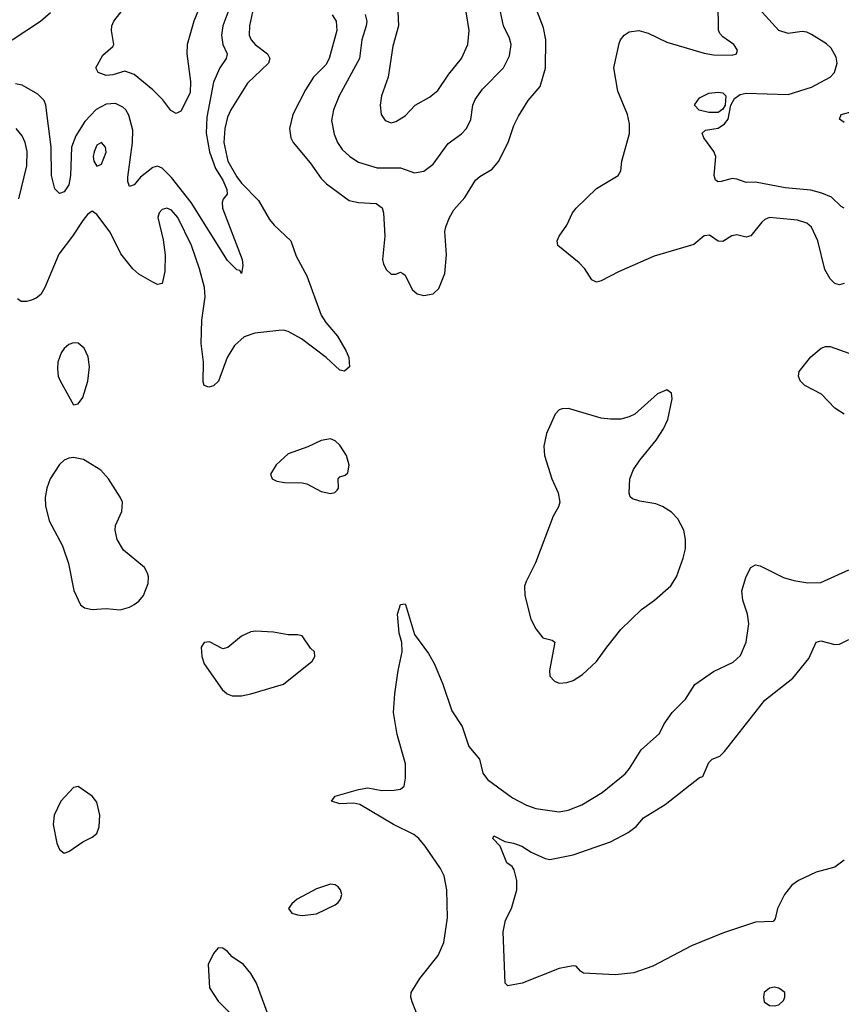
# Model space of a CAD drawing. Header units: inches. Extents: x 884549 to 1028252, y 526810 to 653624.
# Tile 431 of 656: x 930960 to 934478, y 611140 to 615357. Entities that reach past the tile are written whole.
import ezdxf

# ---------------------------------------------------------------- set-up
doc = ezdxf.new("R2010")
doc.units = ezdxf.units.IN
doc.header["$MEASUREMENT"] = 0
doc.layers.add('A9631', color=7, linetype='Continuous')

msp = doc.modelspace()

# ---------------------------------------------------------------- linework, layer by layer
at = {"layer": 'A9631', "color": 5}
for points, elevation in [([(931753.6, 615470), (931705.8, 615350), (931677.3, 615250), (931675.8, 615210), (931691.8, 615091.8), (931690, 615042.9), (931650, 614965.1), (931630, 614955.4), (931607.4, 614967.4), (931573, 615013), (931530, 615056.9), (931450, 615122), (931410, 615136.2), (931359.4, 615120.6), (931330, 615118.2), (931296, 615130), (931286, 615150), (931315.4, 615204.6), (931358.9, 615241.1), (931362.7, 615250), (931353.5, 615310), (931354.8, 615330), (931363.5, 615350), (931435.3, 615444.7)], 2140), ([(932297.8, 615377.8), (932314.3, 615350), (932317.9, 615310), (932285.1, 615190), (932270, 615163.2), (932217.3, 615110), (932183.7, 615056.3), (932128.7, 614950), (932114.7, 614890), (932120.2, 614850), (932131.2, 614830), (932203, 614743), (932250, 614675.8), (932273.1, 614653.1), (932370, 614582.3), (932410, 614573.2), (932486.8, 614570), (932511.3, 614551.3), (932517.7, 614530), (932523.2, 614430), (932513.2, 614330), (932517.2, 614310), (932530, 614286), (932550, 614266.5), (932570, 614267), (932590, 614274.9), (932600.5, 614270), (932610, 614262.4), (932640.6, 614200.6), (932662.3, 614182.3), (932690, 614175.6), (932730, 614182.6), (932754.2, 614205.8), (932780.3, 614270), (932787.9, 614350), (932780.8, 614450), (932783.9, 614470), (932799.8, 614510), (932818, 614542), (932865.5, 614594.5), (932911.3, 614668.7), (932930, 614685.3), (932983, 614717), (933010.5, 614749.5), (933051.6, 614830), (933076, 614904), (933095.9, 614944.1), (933136.4, 615010), (933188.4, 615070), (933211.3, 615148.7), (933212.5, 615270), (933202.3, 615322.3), (933157.8, 615437.8)], 2220), ([(934490, 614227.3), (934470, 614220.4), (934450, 614227.4), (934430, 614247.1), (934406.3, 614286.3), (934377.1, 614410), (934350, 614468.5), (934330, 614485.8), (934290, 614498.2), (934170, 614508.8), (934150, 614500.9), (934136.9, 614490), (934090, 614431.1), (934070, 614425.6), (934030, 614435), (934009.5, 614430.5), (933970, 614406.6), (933950, 614408.4), (933913.7, 614433.7), (933890, 614430.8), (933845.8, 614394.2), (933676.4, 614343.6), (933523.8, 614276.2), (933450, 614237.6), (933430, 614232), (933410, 614242), (933378.9, 614290), (933355.6, 614315.6), (933263.7, 614390), (933260.9, 614410), (933269.5, 614430), (933303.1, 614476.9), (933327.3, 614530), (933341.7, 614550), (933430, 614633.8), (933522.9, 614690), (933533.3, 614710), (933538.5, 614750), (933570.5, 614869.5), (933571.2, 614910), (933561.6, 614950), (933520.6, 615050), (933504.2, 615150), (933526.1, 615253.9), (933531.8, 615270), (933547.4, 615290), (933570, 615304.7), (933610, 615310.2), (933650, 615298.5), (933730, 615260.6), (933890, 615213.8), (933930, 615206.5), (934010, 615204.4), (934029.4, 615210.6), (934033.8, 615226.2), (934018, 615250), (933970, 615282.9), (933957.7, 615297.7), (933952.4, 615312.4), (933950.6, 615430)], 2180), ([(930928.2, 615270), (931049.6, 615350), (931092.5, 615387.5)], 2160), ([(931859.1, 615410), (931829.1, 615330), (931823.4, 615290), (931830.1, 615250.1), (931848.2, 615210), (931844.5, 615190), (931817.5, 615150), (931790, 615088.4), (931760.5, 614939.5), (931758.7, 614870), (931771.9, 614790), (931798.7, 614718.7), (931830.1, 614670), (931846.3, 614630), (931847.7, 614610), (931831.7, 614588.3), (931827, 614573), (931828.3, 614550), (931911.8, 614330), (931915.8, 614304.2), (931910, 614269.2), (931902, 614282), (931890, 614285.2), (931850, 614326), (931693.6, 614573.6), (931610, 614680.6), (931570, 614720.8), (931550, 614728.6), (931530, 614723.9), (931477.6, 614682.4), (931450, 614649.6), (931430, 614642.7), (931423, 614663), (931422.5, 614682.5), (931443.1, 614830), (931444, 614884), (931427, 614947), (931414.3, 614970), (931402, 614982), (931370, 614997.2), (931330, 614994.5), (931287.8, 614972.2), (931239.4, 614920.6), (931200.4, 614859.6), (931182, 614810), (931177.3, 614690), (931170, 614649.6), (931150, 614619.5), (931130, 614612.3), (931110, 614632.7), (931095.9, 614690), (931094.6, 614810), (931072.4, 614990), (931065, 615010), (931037.2, 615037.2), (930970, 615076.3), (930941.4, 615081.4)], 2160), ([(931960.3, 615410), (931943.3, 615330), (931942.8, 615290), (931951.5, 615270), (931968.7, 615250), (932021.2, 615210), (932031.6, 615190), (932025.1, 615170), (931935.2, 615084.8), (931863.9, 614970), (931850, 614939.7), (931837.8, 614890), (931833.3, 614830), (931851.5, 614750), (931890, 614683.2), (931910, 614656.1), (931982.6, 614582.6), (932030, 614501.4), (932050, 614476.8), (932120.6, 614410), (932143.8, 614343.8), (932190, 614259.1), (932250.8, 614090.8), (932270, 614060.3), (932320.6, 614000.6), (932357.3, 613937.3), (932369.2, 613910), (932371.5, 613870), (932350, 613851.5), (932330, 613856.3), (932272.8, 613910), (932166.5, 613990), (932110, 614021.6), (932090, 614026.8), (932070, 614025.9), (931966.2, 614013.8), (931921, 613999), (931879.3, 613960.7), (931847.6, 613910), (931811, 613809), (931790, 613788.2), (931770, 613782.4), (931750, 613789.3), (931746.2, 613806.2), (931747, 613890), (931736.8, 613970), (931739.4, 614070), (931753.9, 614170), (931751.1, 614210), (931730, 614289.6), (931695.7, 614390), (931636.5, 614510), (931610, 614541.4), (931590, 614549.8), (931570, 614544), (931557.7, 614530), (931551.2, 614510), (931574.1, 614414.1), (931582.3, 614350), (931581.7, 614278.3), (931570, 614227), (931550, 614223.1), (931530, 614232.9), (931470, 614267.4), (931443.8, 614290), (931393.4, 614353.4), (931347.3, 614447.3), (931290, 614522.4), (931270, 614536.2), (931250, 614522.4), (931230, 614497.3), (931186.7, 614430), (931128.1, 614351.9), (931068.3, 614210), (931050, 614179.3), (931030, 614163.9), (931010, 614155.7), (930989.8, 614149.8), (930966, 614150), (930950, 614160.7)], 2180), ([(932438.4, 615378.4), (932445.7, 615350), (932443.4, 615330), (932424.1, 615270), (932415.3, 615190), (932328.3, 615030), (932303.2, 614970), (932295.3, 614924.7), (932306.1, 614866.1), (932320.7, 614830), (932340.8, 614800.8), (932372.7, 614770), (932410, 614746.5), (932490, 614721.6), (932590, 614722), (932650, 614700.3), (932690, 614708.4), (932730, 614738), (932794.2, 614825.7), (932851.7, 614868.3), (932873.5, 614890), (932891.4, 614928.6), (932900.7, 614990), (932910, 615015.3), (932940.7, 615059.3), (933031.7, 615150), (933057.5, 615202.5), (933064.4, 615250), (933057.5, 615277.5), (933031.3, 615330), (933018.9, 615390)], 2240), ([(932579, 615390), (932581.3, 615330), (932557.1, 615242.9), (932536.9, 615110), (932509.2, 615030), (932502.6, 614990), (932508, 614950), (932524.6, 614924.6), (932550, 614914.9), (932570, 614920.2), (932610, 614945.3), (932653.6, 614990), (932714.7, 615025.3), (932750, 615053.1), (932797.1, 615122.9), (932850.9, 615190), (932879.3, 615250), (932884.5, 615310), (932871.3, 615390)], 2260), ([(934490, 614549.7), (934476.4, 614556.4), (934436.1, 614596.1), (934394, 614614), (934347.1, 614627.1), (934236.7, 614636.7), (934110, 614660.4), (934070, 614658.9), (934030, 614674), (934010, 614676.2), (933963.7, 614663.7), (933950, 614662.7), (933939, 614670), (933932.7, 614690), (933940.9, 614770), (933931.4, 614791.4), (933889.3, 614850), (933881.2, 614870), (933896, 614884), (933950, 614892.7), (933977.6, 614910), (933992.6, 614930), (934004, 614990), (934020.9, 615019.1), (934044.2, 615035.8), (934070, 615041.9), (934250, 615036.4), (934350, 615067.2), (934429.8, 615110), (934447.8, 615130), (934459.2, 615170), (934455.8, 615195.8), (934434.3, 615234.3), (934413.5, 615253.5), (934350, 615292.6), (934330, 615303.4), (934310, 615305.5), (934250, 615296.8), (934209.9, 615309.9), (934123.8, 615403.8)], 2160), ([(934490, 614917), (934469.6, 614930), (934477.2, 614950), (934530, 614964.2)], 2140), ([(930956.3, 614590), (930990, 614730.8), (930991.7, 614791.7), (930983.7, 614830), (930970, 614859.7), (930945.4, 614890)], 2180), ([(934490, 613667.4), (934450, 613692.7), (934392.9, 613752.9), (934321.7, 613790), (934302, 613810), (934294, 613830), (934297, 613850), (934346.7, 613913.3), (934391.5, 613950), (934410, 613956.8), (934430, 613956.4), (934510, 613928.8)], 2180), ([(932671.3, 611070), (932639.7, 611150), (932634.7, 611170), (932636.3, 611190), (932672.4, 611250), (932751.2, 611348.8), (932775.6, 611404.4), (932791.2, 611510), (932789.4, 611630), (932777.2, 611690), (932761, 611721), (932696.6, 611816.6), (932669.4, 611849.4), (932646.9, 611866.9), (932559.8, 611910), (932415.9, 611995.9), (932390, 612001.1), (932330, 611998.7), (932295.3, 612010), (932310, 612031.8), (932410, 612059.6), (932450, 612066.3), (932510, 612056.2), (932563.3, 612056.7), (932590, 612061.3), (932606.3, 612073.7), (932612.1, 612107.9), (932611.9, 612170), (932575.8, 612295.8), (932561, 612390), (932565.4, 612470), (932579.7, 612570), (932597.5, 612650), (932596.4, 612690), (932584.5, 612730), (932577.8, 612810), (932590, 612852.2), (932610, 612855.5), (932612.4, 612852.4), (932650, 612724), (932710, 612642), (932736.3, 612596.3), (932771.6, 612511.6), (932810, 612396.3), (932854.9, 612330), (932883.4, 612243.4), (932928.7, 612190), (932943.5, 612130), (932963.3, 612103.3), (933070, 612023.9), (933130, 611993.4), (933170, 611978.6), (933270, 611964.2), (933308, 611972), (933366.1, 611993.9), (933453.6, 612046.4), (933552.5, 612127.5), (933570.7, 612149.3), (933620.4, 612230), (933699.8, 612300.2), (933719.6, 612340.4), (933753.7, 612390), (933810, 612447.4), (933850.6, 612509.4), (933930, 612564.9), (934015.2, 612604.8), (934045.7, 612634.3), (934069.8, 612690.2), (934082, 612770), (934076, 612810), (934055.8, 612870), (934051.5, 612910), (934070, 612972.7), (934090, 613010.3), (934110, 613021.5), (934130, 613018.2), (934230, 612968), (934274.3, 612954.3), (934334.6, 612945.4), (934390, 612946.3), (934510, 613000.2)], 2180), ([(934490, 611756.7), (934450, 611727.8), (934370, 611705.6), (934294.4, 611670), (934266.3, 611650), (934234.3, 611610), (934204, 611550), (934194.4, 611505.6), (934185.5, 611494.5), (934110, 611491.8), (933973.6, 611446.4), (933836.3, 611390), (933670, 611303), (933590, 611275.1), (933510, 611266.3), (933373.6, 611273.6), (933361.2, 611281.2), (933343.1, 611303.1), (933330, 611305.2), (933270, 611292.6), (933111, 611230), (933050, 611219), (933039, 611230), (933029.4, 611450.6), (933040.2, 611499.8), (933065.2, 611550), (933089, 611630), (933089, 611670), (933076.5, 611716.5), (933068, 611730), (933046, 611746), (933016.6, 611816.6), (932985.6, 611850), (932990, 611861), (933036.9, 611836.9), (933074, 611830), (933110, 611816.9), (933150, 611791.4), (933210, 611764.9), (933230, 611760.4), (933330, 611780.3), (933490, 611835.2), (933565, 611875), (933598.7, 611901.3), (933630, 611938.7), (933723.9, 611996.1), (933870, 612110.8), (933884, 612116), (933910, 612174.8), (933925.2, 612190), (933957.2, 612202.8), (933978, 612222), (934150, 612443), (934270, 612536.3), (934338.9, 612621.1), (934370, 612690.6), (934390, 612696.4), (934450, 612681.1), (934470, 612682.3), (934510, 612702.8)], 2160)]:
    msp.add_lwpolyline(points, dxfattribs=dict(at, elevation=elevation))
for points, elevation in [([(933910, 614959.3), (933869.5, 614969.5), (933849.3, 614990.7), (933850, 614994), (933870, 615022), (933910, 615042), (933950, 615046), (933970, 615042.8), (933982.8, 615030), (933980.7, 614990), (933970, 614974), (933950, 614959.3)], 2160), ([(931310, 614831.2), (931290, 614819.6), (931278.2, 614790), (931274.9, 614770), (931277.7, 614750), (931290, 614728.7), (931310, 614738.4), (931329.6, 614789.6), (931327.6, 614810)], 2180), ([(931190, 613972.4), (931170, 613965.4), (931150, 613948), (931138, 613930), (931123.2, 613890), (931121.6, 613861.6), (931125.2, 613830), (931132.6, 613810), (931190, 613707.3), (931210, 613710.8), (931230, 613738.8), (931251.8, 613808.2), (931259.3, 613870), (931252.9, 613912.9), (931236.4, 613950), (931210.8, 613970.8)], 2220), ([(933730, 613771.8), (933690, 613753.6), (933593.2, 613666.8), (933570, 613655.1), (933533.5, 613646.5), (933490, 613645.1), (933450, 613649.8), (933310, 613691.6), (933282, 613690), (933270, 613685.2), (933252.7, 613667.3), (933215.1, 613584.9), (933203.7, 613530), (933207, 613490), (933238.9, 613390), (933265.7, 613330), (933272, 613290), (933267, 613270), (933244.6, 613230), (933168.9, 613030), (933128, 612950), (933121.8, 612930), (933122.5, 612890), (933148.8, 612790), (933170, 612748.5), (933199.1, 612710), (933239.7, 612699.7), (933251, 612691), (933228.9, 612570), (933230, 612545.5), (933250, 612523.7), (933270, 612515.3), (933302.3, 612517.7), (933330, 612527.2), (933370, 612551.7), (933430, 612607.6), (933473.3, 612670), (933534.3, 612745.7), (933622.7, 612830), (933677.6, 612870), (933747.7, 612932.3), (933771.7, 612970), (933800.7, 613050), (933809.8, 613090), (933810.7, 613130.7), (933803.1, 613170), (933778.3, 613218.3), (933750, 613247.3), (933712.2, 613272.2), (933683.3, 613283.3), (933614.3, 613294.3), (933584, 613304), (933573.8, 613313.8), (933569.6, 613329.6), (933572, 613390), (933587.6, 613430), (933614.5, 613470), (933684.5, 613555.5), (933716.2, 613603.8), (933735.4, 613644.6), (933753.2, 613733.2), (933750, 613757.2)], 2220), ([(932290, 613561), (932250, 613554), (932193.3, 613526.7), (932110, 613496.9), (932058, 613450), (932034, 613410), (932040.5, 613390), (932060.4, 613380.4), (932093.9, 613373.9), (932170, 613373.1), (932190, 613368.9), (932250, 613335.9), (932290, 613327.6), (932308.7, 613331.3), (932318.8, 613341.2), (932324.4, 613350), (932323.5, 613390), (932330, 613398.7), (932353.4, 613406.6), (932364.2, 613415.8), (932370.9, 613449.1), (932358.8, 613490), (932330, 613535.1), (932310, 613553.3)], 2220), ([(931190, 613482), (931170, 613478.4), (931150, 613469.6), (931130, 613452), (931090.3, 613390), (931075.6, 613350), (931068.9, 613310), (931070, 613274), (931086.4, 613210), (931142.8, 613102.8), (931168.4, 613028.4), (931191.8, 612911.8), (931220.5, 612850), (931238, 612838), (931270, 612830.3), (931330, 612835.6), (931390, 612828.8), (931430, 612841.3), (931450, 612852.4), (931470, 612866.4), (931489.6, 612890), (931510, 612942), (931511.5, 612970), (931506.7, 612986.7), (931494, 613010), (931404.4, 613084.4), (931376.9, 613130), (931368.6, 613170), (931370.8, 613190), (931398, 613250), (931399.7, 613290), (931390, 613312.3), (931339.5, 613390), (931307, 613427), (931232.5, 613472.5)], 2220), ([(931970, 612738.5), (931950, 612734.5), (931910, 612716.1), (931851.5, 612668.5), (931830, 612662.9), (931772, 612692), (931750, 612689.5), (931737, 612670), (931740.3, 612630), (931750, 612598), (931827.5, 612487.5), (931848.9, 612468.9), (931870, 612460.3), (931910, 612460.3), (931950, 612469), (932090, 612510.3), (932211.5, 612610), (932223, 612630), (932222.4, 612650), (932205.1, 612665.1), (932170, 612717.3), (932150, 612722.7), (932110, 612721.7), (932046.6, 612733.4)], 2220), ([(931210, 612073.2), (931190, 612069), (931135.5, 612010), (931107.9, 611950), (931103.6, 611910), (931119.5, 611830), (931130, 611802.8), (931150, 611787.7), (931170, 611794.8), (931230, 611836), (931270, 611856), (931290, 611871.3), (931300.1, 611899.9), (931303, 611950), (931290, 612005.2), (931270, 612031.6)], 2220), ([(932290, 611654.3), (932230, 611634), (932147.3, 611590), (932124.9, 611570), (932110.8, 611550), (932124.7, 611530), (932150, 611522.4), (932170, 611520.3), (932230, 611527.7), (932310, 611565.3), (932323.8, 611576.2), (932334, 611590), (932338.7, 611610), (932333.6, 611630), (932323, 611643), (932310, 611651.5)], 2220), ([(931810, 611381.2), (931790, 611357.2), (931766.7, 611310), (931772.9, 611210), (931810, 611152.7), (931852.7, 611110), (931910, 611022.8), (931930, 611007.3), (931943.8, 611003.8), (931970, 611008.2), (932010, 611044), (932022, 611070), (932024.5, 611090), (931974.3, 611230), (931950, 611272), (931918.4, 611310), (931870, 611342.9), (931850, 611366.6), (931830, 611380.9)], 2220), ([(934190, 611213.3), (934170, 611209.3), (934147.7, 611190), (934144, 611170), (934147.3, 611150), (934170, 611135.5), (934190, 611132.7), (934210, 611137.1), (934230, 611156), (934236.2, 611170), (934235.1, 611190), (934210, 611209.5)], 2180)]:
    msp.add_lwpolyline(points, close=True, dxfattribs=dict(at, elevation=elevation))

doc.saveas('drawing.dxf')
